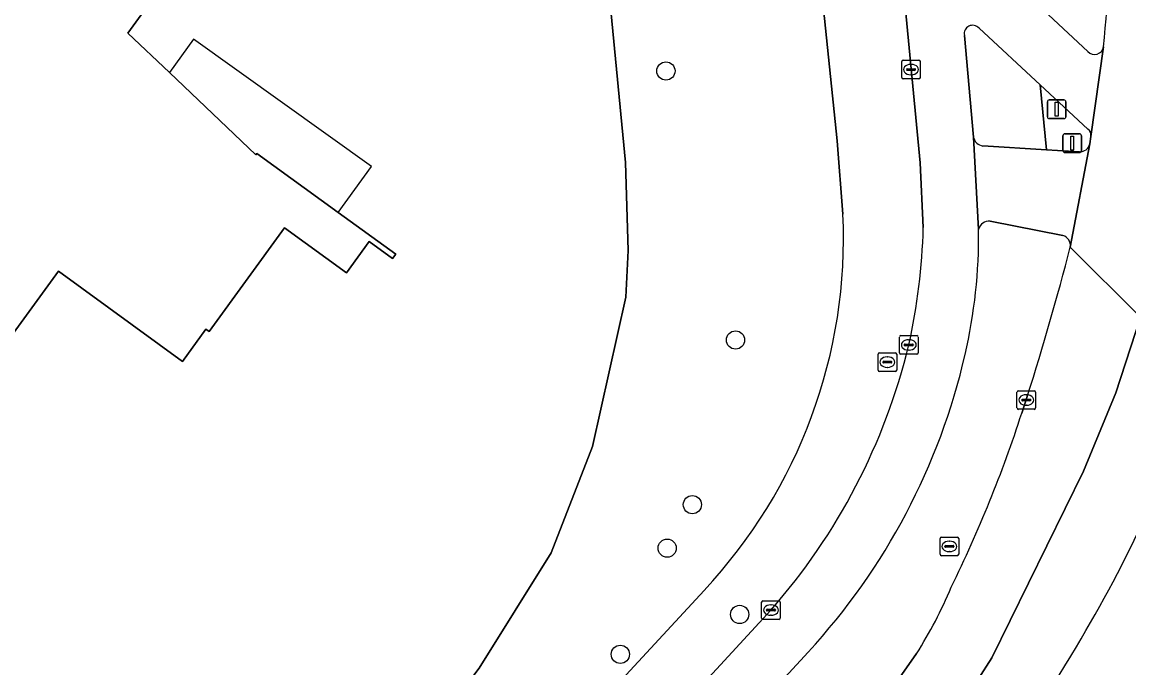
# Model space of a CAD drawing. Extents: x 159039 to 160102, y 381214 to 382524.
# Drawn here: x 159991 to 160050.4, y 382119.7 to 382154.3 of the extents above; entities that cross this region are included whole.
import ezdxf

# ---------------------------------------------------------------- set-up
doc = ezdxf.new("R2010")
doc.units = 0
for name, color, linetype in [('IMGEO_Berm_groen', 7, 'Continuous'), ('IMGEO_Boom', 7, 'Continuous'), ('IMGEO_Brandkraan', 7, 'Continuous'), ('IMGEO_Drukknoppaal', 7, 'Continuous'), ('IMGEO_Erf', 7, 'Continuous'), ('IMGEO_Fietspad_gesloten', 7, 'Continuous'), ('IMGEO_Hek', 7, 'Continuous'), ('IMGEO_Kolk', 7, 'Continuous'), ('IMGEO_Pand', 7, 'Continuous'), ('IMGEO_Pand_overbouw', 7, 'Continuous'), ('IMGEO_Rijbaan_regionaal_gesloten', 7, 'Continuous'), ('IMGEO_Rioolput', 7, 'Continuous'), ('IMGEO_Verkeerseiland_gesloten', 7, 'Continuous'), ('IMGEO_Verkeerseiland_groen', 7, 'Continuous'), ('IMGEO_Verkeersregelinstallatiepaal', 7, 'Continuous'), ('IMGEO_Voetpad_open', 7, 'Continuous')]:
    doc.layers.add(name, color=color, linetype=linetype)

msp = doc.modelspace()

# ---------------------------------------------------------------- linework, layer by layer
at = {"layer": 'IMGEO_Berm_groen'}
for points in [[(160009.528, 382208.775), (160001.858, 382214.342), (160000, 382215.677), (159999.326, 382216.161), (159996.562, 382212.688), (160000, 382209.509), (160011.539, 382198.625), (160016.035, 382191.866), (160018.833, 382185.122), (160020.599, 382175.649), (160022.159, 382159.391), (160023.372, 382146.763), (160023.519, 382142.04), (160023.401, 382139.539), (160021.602, 382131.53), (160019.399, 382125.831), (160015.533, 382119.639), (159991.772, 382088.461)], [(160035.049, 382143.994), (160034.736, 382147.921), (160031.585, 382178.328)], [(160041.856, 382158.632), (160048.198, 382152.722)], [(160046.858, 382142.845), (160042.955, 382143.612)], [(160044.649, 382133.324), (160044.962, 382134.268)], [(159995.26, 382088.842), (160000, 382093.968), (160027.593, 382123.811)], [(160033.184, 382120.503), (160019.079, 382105.186)], [(160030.07, 382108.913), (160035.849, 382115.919), (160039.003, 382120.416)]]:
    msp.add_lwpolyline(points, dxfattribs=at)
for centre, radius, start, end in [((159997.038, 382158.384), 52.279, 354.05727, 2.85645), ((160048.557, 382153.048), 0.485, 222.23458, 350.86258), ((160007.489, 382142.707), 27.59, 316.77501, 2.67453), ((160013.73, 382142.855), 28.602, 347.0826, 0.64724), ((160042.871, 382143.066), 0.552, 81.21772, 168.33451), ((160046.698, 382142.309), 0.559, 351.96736, 73.40871), ((159899.332, 382180.459), 152.78, 342.40197, 345.50967), ((160007.367, 382144.334), 35.134, 317.29078, 347.05136), ((159989.907, 382155.747), 67.437, 328.77799, 342.38455), ((159976.716, 382155.413), 71.434, 333.89861, 341.98753), ((160018.442, 382133.413), 24.325, 327.70191, 337.19466), ((159967.004, 382167.945), 93.356, 317.96141, 329.66201)]:
    msp.add_arc(centre, radius, start, end, dxfattribs=at)
at = {"layer": 'IMGEO_Boom'}
for centre in [(160025.548, 382151.677), (160029.285, 382137.244), (160026.97, 382128.41), (160025.618, 382126.076), (160029.507, 382122.52), (160023.104, 382120.381)]:
    msp.add_circle(centre, 0.489, dxfattribs=at)
at = {"layer": 'IMGEO_Brandkraan'}
for p, q in [((160036.934, 382135.63), (160036.934, 382136.482)), ((160037.009, 382136.556), (160037.861, 382136.556)), ((160037.193, 382136.05), (160037.193, 382136.062)), ((160037.631, 382136.013), (160037.233, 382136.013)), ((160037.236, 382136.099), (160037.634, 382136.099)), ((160037.422, 382136.336), (160037.447, 382136.336)), ((160037.677, 382136.062), (160037.677, 382136.05)), ((160037.935, 382136.482), (160037.935, 382135.63)), ((160037.861, 382135.556), (160037.009, 382135.556)), ((160037.445, 382135.776), (160037.42, 382135.776))]:
    msp.add_line(p, q, dxfattribs=at)
for points in [[(160036.934, 382135.63), (160036.934, 382136.482)], [(160037.009, 382136.556), (160037.861, 382136.556)], [(160037.935, 382136.482), (160037.935, 382135.63)], [(160037.861, 382135.556), (160037.009, 382135.556)]]:
    msp.add_lwpolyline(points, dxfattribs=at)
for centre, radius, start, end in [((160037.011, 382136.48), 0.0765, 91.55205, 178.44795), ((160037.011, 382136.48), 0.0765, 91.55205, 178.44795), ((160037.233, 382136.059), 0.0403, 85.87752, 175.75265), ((160037.23, 382136.049), 0.0366, 178.93798, 274.71019), ((160037.634, 382136.056), 0.043, 264.86636, 352.45326), ((160037.638, 382136.061), 0.0386, 1.73085, 96.63898), ((160037.859, 382136.48), 0.0765, 1.55205, 88.44795), ((160037.859, 382136.48), 0.0765, 1.55205, 88.44795), ((160037.011, 382135.632), 0.0765, 181.55205, 268.44795), ((160037.011, 382135.632), 0.0765, 181.55205, 268.44795), ((160037.859, 382135.632), 0.0765, 271.55205, 358.44795), ((160037.859, 382135.632), 0.0765, 271.55205, 358.44795)]:
    msp.add_arc(centre, radius, start, end, dxfattribs=at)
for centre, major_axis, ratio, start_param, end_param in [((160037.421, 382136.056), (-0.387, 0.002), 0.722429, 4.712389, 7.853982), ((160037.446, 382136.056), (-0.39, 0.002), 0.717154, 1.570796, 4.712389)]:
    msp.add_ellipse(centre, major_axis=major_axis, ratio=ratio, start_param=start_param, end_param=end_param, dxfattribs=at)
at = {"layer": 'IMGEO_Drukknoppaal'}
for p, q in [((160046.022, 382149.222), (160046.022, 382150.022)), ((160046.022, 382150.022), (160046.022, 382149.222)), ((160046.122, 382150.122), (160046.912, 382150.122)), ((160046.912, 382150.122), (160046.122, 382150.122)), ((160047.012, 382150.022), (160047.012, 382149.222)), ((160047.012, 382149.222), (160047.012, 382150.022)), ((160046.912, 382149.122), (160046.122, 382149.122)), ((160046.122, 382149.122), (160046.912, 382149.122))]:
    msp.add_line(p, q, dxfattribs=at)
msp.add_lwpolyline([(160046.442, 382149.997), (160046.592, 382149.997), (160046.592, 382149.247), (160046.442, 382149.247), (160046.442, 382149.997)], dxfattribs=at)
for centre, start, end in [((160046.122, 382150.022), 90, 180), ((160046.122, 382150.022), 90, 180), ((160046.912, 382150.022), 0, 90), ((160046.912, 382150.022), 360, 90), ((160046.122, 382149.222), 180, 270), ((160046.122, 382149.222), 180, 270), ((160046.912, 382149.222), 270, 0), ((160046.912, 382149.222), 270, 0)]:
    msp.add_arc(centre, 0.1, start, end, dxfattribs=at)
at = {"layer": 'IMGEO_Erf'}
for points in [[(160006.201, 382185.134), (160014.945, 382178.804), (160007.498, 382168.639), (160007.022, 382168.987), (160002.785, 382163.124), (160003.262, 382162.777), (159996.676, 382153.704), (159998.902, 382151.585), (160003.536, 382147.173), (160003.589, 382147.246), (160007.965, 382144.083), (160011.053, 382141.852), (160010.876, 382141.614), (160009.622, 382142.523), (160008.403, 382140.847), (160005.078, 382143.265), (160001.033, 382137.702), (160000.861, 382137.816), (159999.602, 382136.086), (159992.951, 382140.932), (159987.158, 382132.997)], [(159891.423, 382130.043), (159892.469, 382129.608), (159892.657, 382129.53), (159897.544, 382127.5), (159902.731, 382125.343), (159921.431, 382117.596), (159925.678, 382115.807), (159926.163, 382115.603), (159946.508, 382107.036), (159950.25, 382105.589), (159991.772, 382088.461), (160015.533, 382119.639), (160019.399, 382125.831), (160021.602, 382131.53), (160023.401, 382139.539), (160023.519, 382142.04), (160023.372, 382146.763), (160022.159, 382159.391), (160020.599, 382175.649)]]:
    msp.add_lwpolyline(points, dxfattribs=at)
at = {"layer": 'IMGEO_Fietspad_gesloten'}
for points in [[(160036.195, 382178.172), (160039.194, 382146.755), (160039.359, 382143.27)], [(160048.198, 382152.722), (160041.856, 382158.632)], [(160042.352, 382153.973), (160045.637, 382150.931), (160048.197, 382148.561)], [(160042.33, 382143.178), (160042.057, 382148.13), (160041.565, 382153.586)], [(160048.359, 382148.168), (160049.036, 382152.971)], [(160031.184, 382122.755), (159998.124, 382086.853), (159997.111, 382086.011), (159989.668, 382076.046), (159983.09, 382067.55), (159979.985, 382063.825), (159976.515, 382059.946), (159953.368, 382034.515), (159918.003, 381996.384), (159907.093, 381985.094), (159902.578, 381980.245), (159898.248, 381975.594), (159887.593, 381964.744), (159883.554, 381960.705), (159881.67, 381958.927), (159861.368, 381938.178), (159856.477, 381933.228)], [(159985.888, 382066.503), (159993.205, 382075.579), (159993.102, 382075.647), (159994.585, 382077.598), (160000.656, 382085.087), (160003.828, 382088.648), (160019.079, 382105.186), (160033.184, 382120.503)]]:
    msp.add_lwpolyline(points, dxfattribs=at)
for centre, radius, start, end in [((160042.012, 382153.671), 0.455, 41.61805, 190.75241), ((160048.557, 382153.048), 0.485, 222.23458, 350.86258), ((160047.923, 382148.218), 0.438, 353.40341, 51.40085), ((160007.424, 382144), 31.943, 347.30131, 358.6908), ((160013.73, 382142.855), 28.602, 347.0826, 0.64724), ((160006.048, 382144.874), 33.482, 318.65316, 346.35968), ((160007.367, 382144.334), 35.134, 317.29078, 347.05136)]:
    msp.add_arc(centre, radius, start, end, dxfattribs=at)
at = {"layer": 'IMGEO_Hek'}
msp.add_lwpolyline([(160022.159, 382159.391), (160023.372, 382146.763), (160023.519, 382142.04), (160023.401, 382139.539), (160021.602, 382131.53), (160019.399, 382125.831), (160015.533, 382119.639), (159991.772, 382088.461)], dxfattribs=at)
at = {"layer": 'IMGEO_Kolk'}
for p, q in [((160038.202, 382151.326), (160038.202, 382152.178)), ((160038.277, 382152.252), (160039.129, 382152.252)), ((160039.203, 382152.178), (160039.203, 382151.326)), ((160038.461, 382151.746), (160038.461, 382151.758)), ((160038.899, 382151.709), (160038.501, 382151.709)), ((160038.504, 382151.795), (160038.902, 382151.795)), ((160038.713, 382151.472), (160038.688, 382151.472)), ((160038.69, 382152.032), (160038.715, 382152.032)), ((160038.945, 382151.758), (160038.945, 382151.746)), ((160039.129, 382151.252), (160038.277, 382151.252)), ((160038.085, 382136.552), (160038.085, 382137.404)), ((160038.16, 382137.478), (160039.012, 382137.478)), ((160038.573, 382137.258), (160038.598, 382137.258)), ((160039.086, 382137.404), (160039.086, 382136.552)), ((160038.344, 382136.972), (160038.344, 382136.984)), ((160038.782, 382136.935), (160038.384, 382136.935)), ((160038.387, 382137.021), (160038.785, 382137.021)), ((160038.596, 382136.698), (160038.571, 382136.698)), ((160038.828, 382136.984), (160038.828, 382136.972)), ((160039.012, 382136.478), (160038.16, 382136.478)), ((160044.391, 382133.598), (160044.391, 382134.45)), ((160044.466, 382134.524), (160045.318, 382134.524)), ((160044.879, 382134.304), (160044.904, 382134.304)), ((160045.392, 382134.45), (160045.392, 382133.598)), ((160044.65, 382134.018), (160044.65, 382134.03)), ((160045.088, 382133.981), (160044.69, 382133.981)), ((160044.693, 382134.067), (160045.091, 382134.067)), ((160044.902, 382133.744), (160044.877, 382133.744)), ((160045.134, 382134.03), (160045.134, 382134.018)), ((160045.318, 382133.524), (160044.466, 382133.524)), ((160030.683, 382122.329), (160030.683, 382123.181)), ((160030.758, 382123.255), (160031.61, 382123.255)), ((160031.171, 382123.035), (160031.196, 382123.035)), ((160031.684, 382123.181), (160031.684, 382122.329)), ((160030.942, 382122.749), (160030.942, 382122.761)), ((160031.38, 382122.712), (160030.982, 382122.712)), ((160030.985, 382122.798), (160031.383, 382122.798)), ((160031.194, 382122.475), (160031.169, 382122.475)), ((160031.426, 382122.761), (160031.426, 382122.749)), ((160031.61, 382122.255), (160030.758, 382122.255))]:
    msp.add_line(p, q, dxfattribs=at)
for points in [[(160038.202, 382151.326), (160038.202, 382152.178)], [(160038.277, 382152.252), (160039.129, 382152.252)], [(160039.203, 382152.178), (160039.203, 382151.326)], [(160039.129, 382151.252), (160038.277, 382151.252)], [(160038.085, 382136.552), (160038.085, 382137.404)], [(160038.16, 382137.478), (160039.012, 382137.478)], [(160039.086, 382137.404), (160039.086, 382136.552)], [(160039.012, 382136.478), (160038.16, 382136.478)], [(160044.391, 382133.598), (160044.391, 382134.45)], [(160044.466, 382134.524), (160045.318, 382134.524)], [(160045.392, 382134.45), (160045.392, 382133.598)], [(160045.318, 382133.524), (160044.466, 382133.524)], [(160030.683, 382122.329), (160030.683, 382123.181)], [(160030.758, 382123.255), (160031.61, 382123.255)], [(160031.684, 382123.181), (160031.684, 382122.329)], [(160031.61, 382122.255), (160030.758, 382122.255)]]:
    msp.add_lwpolyline(points, dxfattribs=at)
for centre, radius, start, end in [((160038.279, 382152.176), 0.0765, 91.55205, 178.44795), ((160038.279, 382152.176), 0.0765, 91.55205, 178.44795), ((160039.127, 382152.176), 0.0765, 1.55205, 88.44795), ((160039.127, 382152.176), 0.0765, 1.55205, 88.44795), ((160038.501, 382151.755), 0.0403, 85.87752, 175.75265), ((160038.498, 382151.745), 0.0366, 178.93798, 274.71019), ((160038.902, 382151.752), 0.043, 264.86636, 352.45326), ((160038.906, 382151.757), 0.0386, 1.73085, 96.63898), ((160038.279, 382151.328), 0.0765, 181.55205, 268.44795), ((160038.279, 382151.328), 0.0765, 181.55205, 268.44795), ((160039.127, 382151.328), 0.0765, 271.55205, 358.44795), ((160039.127, 382151.328), 0.0765, 271.55205, 358.44795), ((160038.162, 382137.402), 0.0765, 91.55205, 178.44795), ((160038.162, 382137.402), 0.0765, 91.55205, 178.44795), ((160039.01, 382137.402), 0.0765, 1.55205, 88.44795), ((160039.01, 382137.402), 0.0765, 1.55205, 88.44795), ((160038.384, 382136.981), 0.0403, 85.87752, 175.75265), ((160038.381, 382136.971), 0.0366, 178.93798, 274.71019), ((160038.785, 382136.978), 0.043, 264.86636, 352.45326), ((160038.789, 382136.983), 0.0386, 1.73085, 96.63898), ((160038.162, 382136.554), 0.0765, 181.55205, 268.44795), ((160038.162, 382136.554), 0.0765, 181.55205, 268.44795), ((160039.01, 382136.554), 0.0765, 271.55205, 358.44795), ((160039.01, 382136.554), 0.0765, 271.55205, 358.44795), ((160044.468, 382134.448), 0.0765, 91.55205, 178.44795), ((160044.468, 382134.448), 0.0765, 91.55205, 178.44795), ((160045.316, 382134.448), 0.0765, 1.55205, 88.44795), ((160045.316, 382134.448), 0.0765, 1.55205, 88.44795), ((160044.69, 382134.027), 0.0403, 85.87752, 175.75265), ((160044.687, 382134.017), 0.0366, 178.93798, 274.71019), ((160045.091, 382134.024), 0.043, 264.86636, 352.45326), ((160045.095, 382134.029), 0.0386, 1.73085, 96.63898), ((160044.468, 382133.6), 0.0765, 181.55205, 268.44795), ((160044.468, 382133.6), 0.0765, 181.55205, 268.44795), ((160045.316, 382133.6), 0.0765, 271.55205, 358.44795), ((160045.316, 382133.6), 0.0765, 271.55205, 358.44795), ((160030.76, 382123.179), 0.0765, 91.55205, 178.44795), ((160030.76, 382123.179), 0.0765, 91.55205, 178.44795), ((160031.608, 382123.179), 0.0765, 1.55205, 88.44795), ((160031.608, 382123.179), 0.0765, 1.55205, 88.44795), ((160030.982, 382122.758), 0.0403, 85.87752, 175.75265), ((160030.979, 382122.748), 0.0366, 178.93798, 274.71019), ((160031.383, 382122.755), 0.043, 264.86636, 352.45326), ((160031.387, 382122.76), 0.0386, 1.73085, 96.63898), ((160030.76, 382122.331), 0.0765, 181.55205, 268.44795), ((160030.76, 382122.331), 0.0765, 181.55205, 268.44795), ((160031.608, 382122.331), 0.0765, 271.55205, 358.44795), ((160031.608, 382122.331), 0.0765, 271.55205, 358.44795)]:
    msp.add_arc(centre, radius, start, end, dxfattribs=at)
for centre, major_axis, ratio, start_param, end_param in [((160038.689, 382151.752), (-0.387, 0.002), 0.722429, 4.712389, 7.853982), ((160038.714, 382151.752), (-0.39, 0.002), 0.717154, 1.570796, 4.712389), ((160038.572, 382136.978), (-0.387, 0.002), 0.722429, 4.712389, 7.853982), ((160038.597, 382136.978), (-0.39, 0.002), 0.717154, 1.570796, 4.712389), ((160044.878, 382134.024), (-0.387, 0.002), 0.722429, 4.712389, 7.853982), ((160044.903, 382134.024), (-0.39, 0.002), 0.717154, 1.570796, 4.712389), ((160031.17, 382122.755), (-0.387, 0.002), 0.722429, 4.712389, 7.853982), ((160031.195, 382122.755), (-0.39, 0.002), 0.717154, 1.570796, 4.712389)]:
    msp.add_ellipse(centre, major_axis=major_axis, ratio=ratio, start_param=start_param, end_param=end_param, dxfattribs=at)
at = {"layer": 'IMGEO_Pand'}
msp.add_lwpolyline([(159987.158, 382132.997), (159992.951, 382140.932), (159999.602, 382136.086), (160000.861, 382137.816), (160001.033, 382137.702), (160005.078, 382143.265), (160008.403, 382140.847), (160009.622, 382142.523), (160010.876, 382141.614), (160011.053, 382141.852), (160007.965, 382144.083), (160003.589, 382147.246), (160003.536, 382147.173), (159998.902, 382151.585), (159996.676, 382153.704), (160003.262, 382162.777), (160002.785, 382163.124), (160007.022, 382168.987), (160007.498, 382168.639), (160014.945, 382178.804), (160006.201, 382185.134)], dxfattribs=at)
at = {"layer": 'IMGEO_Pand_overbouw'}
msp.add_lwpolyline([(160000.201, 382153.382), (159998.902, 382151.585), (160003.536, 382147.173), (160003.589, 382147.246), (160007.965, 382144.083), (160009.749, 382146.549)], close=True, dxfattribs=at)
at = {"layer": 'IMGEO_Rijbaan_regionaal_gesloten'}
for points in [[(160049.036, 382152.971), (160048.359, 382148.168), (160048.294, 382147.767), (160047.252, 382142.231), (160051.027, 382138.476), (160054.181, 382135.339), (160055.63, 382140.441)], [(160051.027, 382138.476), (160047.252, 382142.231)], [(159863.621, 381925.29), (159892.348, 381955.101), (159902.631, 381965.986), (159916.205, 381980.354), (159948.066, 382014.844), (159980.312, 382049.642), (160004.13, 382075.818), (160023.37, 382096.527), (160030.835, 382104.457), (160035.49, 382109.654), (160040.107, 382115.62), (160043.032, 382120.201), (160047.957, 382130.21), (160049.7, 382134.405), (160051.027, 382138.476)], [(160054.181, 382135.339), (160051.027, 382138.476), (160049.7, 382134.405), (160047.957, 382130.21), (160043.032, 382120.201), (160040.107, 382115.62), (160035.49, 382109.654), (160030.835, 382104.457), (160023.37, 382096.527), (160004.13, 382075.818), (159980.312, 382049.642), (159948.066, 382014.844), (159916.205, 381980.354), (159902.631, 381965.986), (159892.348, 381955.101), (159863.621, 381925.29), (159866.19, 381922.846), (159876.751, 381933.709), (159905.338, 381963.421), (159908.385, 381966.588), (159925.477, 381984.721), (159925.653, 381984.949)], [(160044.962, 382134.268), (160044.649, 382133.324)], [(160039.003, 382120.416), (160035.849, 382115.919), (160030.07, 382108.913), (160019.881, 382097.88), (160019.807, 382097.799), (159984.869, 382059.983), (159978.731, 382053.321), (159927.258, 381997.699)]]:
    msp.add_lwpolyline(points, dxfattribs=at)
for centre, radius, start, end in [((159997.038, 382158.384), 52.279, 354.05727, 2.85645), ((159899.332, 382180.459), 152.78, 342.40197, 345.50967), ((159989.907, 382155.747), 67.437, 328.77799, 342.38455), ((159976.716, 382155.413), 71.434, 333.89861, 341.98753), ((160018.442, 382133.413), 24.325, 327.70191, 337.19466), ((159967.004, 382167.945), 93.356, 317.96141, 329.66201)]:
    msp.add_arc(centre, radius, start, end, dxfattribs=at)
at = {"layer": 'IMGEO_Rioolput'}
for p, q in [((160040.263, 382125.745), (160040.263, 382126.597)), ((160040.338, 382126.671), (160041.19, 382126.671)), ((160041.264, 382126.597), (160041.264, 382125.745)), ((160040.522, 382126.165), (160040.522, 382126.177)), ((160040.96, 382126.128), (160040.562, 382126.128)), ((160040.565, 382126.214), (160040.963, 382126.214)), ((160040.751, 382126.451), (160040.776, 382126.451)), ((160041.006, 382126.177), (160041.006, 382126.165)), ((160041.19, 382125.671), (160040.338, 382125.671)), ((160040.774, 382125.891), (160040.749, 382125.891))]:
    msp.add_line(p, q, dxfattribs=at)
for points in [[(160040.263, 382125.745), (160040.263, 382126.597)], [(160040.338, 382126.671), (160041.19, 382126.671)], [(160041.264, 382126.597), (160041.264, 382125.745)], [(160041.19, 382125.671), (160040.338, 382125.671)]]:
    msp.add_lwpolyline(points, dxfattribs=at)
for centre, radius, start, end in [((160040.34, 382126.595), 0.0765, 91.55205, 178.44795), ((160040.34, 382126.595), 0.0765, 91.55205, 178.44795), ((160041.188, 382126.595), 0.0765, 1.55205, 88.44795), ((160041.188, 382126.595), 0.0765, 1.55205, 88.44795), ((160040.562, 382126.174), 0.0403, 85.87752, 175.75265), ((160040.559, 382126.164), 0.0366, 178.93798, 274.71019), ((160040.963, 382126.171), 0.043, 264.86636, 352.45326), ((160040.967, 382126.176), 0.0386, 1.73085, 96.63898), ((160040.34, 382125.747), 0.0765, 181.55205, 268.44795), ((160040.34, 382125.747), 0.0765, 181.55205, 268.44795), ((160041.188, 382125.747), 0.0765, 271.55205, 358.44795), ((160041.188, 382125.747), 0.0765, 271.55205, 358.44795)]:
    msp.add_arc(centre, radius, start, end, dxfattribs=at)
for centre, major_axis, ratio, start_param, end_param in [((160040.75, 382126.171), (-0.387, 0.002), 0.722429, 4.712389, 7.853982), ((160040.775, 382126.171), (-0.39, 0.002), 0.717154, 1.570796, 4.712389)]:
    msp.add_ellipse(centre, major_axis=major_axis, ratio=ratio, start_param=start_param, end_param=end_param, dxfattribs=at)
at = {"layer": 'IMGEO_Verkeerseiland_gesloten'}
for points in [[(160042.563, 382147.651), (160045.983, 382147.445), (160045.637, 382150.931), (160042.352, 382153.973)], [(160041.565, 382153.586), (160042.057, 382148.13)]]:
    msp.add_lwpolyline(points, dxfattribs=at)
for centre, radius, start, end in [((160042.012, 382153.671), 0.455, 41.61805, 190.75241), ((160042.649, 382148.248), 0.604, 191.3119, 261.8284)]:
    msp.add_arc(centre, radius, start, end, dxfattribs=at)
at = {"layer": 'IMGEO_Verkeerseiland_groen'}
for points in [[(160045.637, 382150.931), (160045.983, 382147.445), (160047.748, 382147.339)], [(160048.197, 382148.561), (160045.637, 382150.931)], [(160048.294, 382147.767), (160048.359, 382148.168)]]:
    msp.add_lwpolyline(points, dxfattribs=at)
for centre, radius, start, end in [((160047.923, 382148.218), 0.438, 353.40341, 51.40085), ((160047.767, 382147.876), 0.538, 267.92645, 348.25813)]:
    msp.add_arc(centre, radius, start, end, dxfattribs=at)
at = {"layer": 'IMGEO_Verkeersregelinstallatiepaal'}
for p, q in [((160046.859, 382147.403), (160046.859, 382148.203)), ((160046.859, 382148.203), (160046.859, 382147.403)), ((160046.959, 382148.303), (160047.749, 382148.303)), ((160047.749, 382148.303), (160046.959, 382148.303)), ((160047.849, 382148.203), (160047.849, 382147.403)), ((160047.849, 382147.403), (160047.849, 382148.203)), ((160047.749, 382147.303), (160046.959, 382147.303)), ((160046.959, 382147.303), (160047.749, 382147.303))]:
    msp.add_line(p, q, dxfattribs=at)
msp.add_lwpolyline([(160047.279, 382148.178), (160047.429, 382148.178), (160047.429, 382147.428), (160047.279, 382147.428), (160047.279, 382148.178)], dxfattribs=at)
for centre, start, end in [((160046.959, 382148.203), 90, 180), ((160046.959, 382148.203), 90, 180), ((160047.749, 382148.203), 0, 90), ((160047.749, 382148.203), 360, 90), ((160046.959, 382147.403), 180, 270), ((160046.959, 382147.403), 180, 270), ((160047.749, 382147.403), 270, 0), ((160047.749, 382147.403), 270, 0)]:
    msp.add_arc(centre, 0.1, start, end, dxfattribs=at)
at = {"layer": 'IMGEO_Voetpad_open'}
for points in [[(160031.585, 382178.328), (160034.736, 382147.921), (160035.049, 382143.994)], [(160039.359, 382143.27), (160039.194, 382146.755), (160036.195, 382178.172)], [(160042.057, 382148.13), (160042.33, 382143.178)], [(160047.748, 382147.339), (160045.983, 382147.445), (160042.563, 382147.651)], [(160047.252, 382142.231), (160048.294, 382147.767)], [(160042.955, 382143.612), (160046.858, 382142.845)], [(160027.593, 382123.811), (160000, 382093.968), (159995.26, 382088.842)], [(159997.111, 382086.011), (159998.124, 382086.853), (160031.184, 382122.755)]]:
    msp.add_lwpolyline(points, dxfattribs=at)
for centre, radius, start, end in [((160042.649, 382148.248), 0.604, 191.3119, 261.8284), ((160047.767, 382147.876), 0.538, 267.92645, 348.25813), ((160007.489, 382142.707), 27.59, 316.77501, 2.67453), ((160007.424, 382144), 31.943, 347.30131, 358.6908), ((160042.871, 382143.066), 0.552, 81.21772, 168.33451), ((160046.698, 382142.309), 0.559, 351.96736, 73.40871), ((160006.048, 382144.874), 33.482, 318.65316, 346.35968)]:
    msp.add_arc(centre, radius, start, end, dxfattribs=at)

doc.saveas('drawing.dxf')
